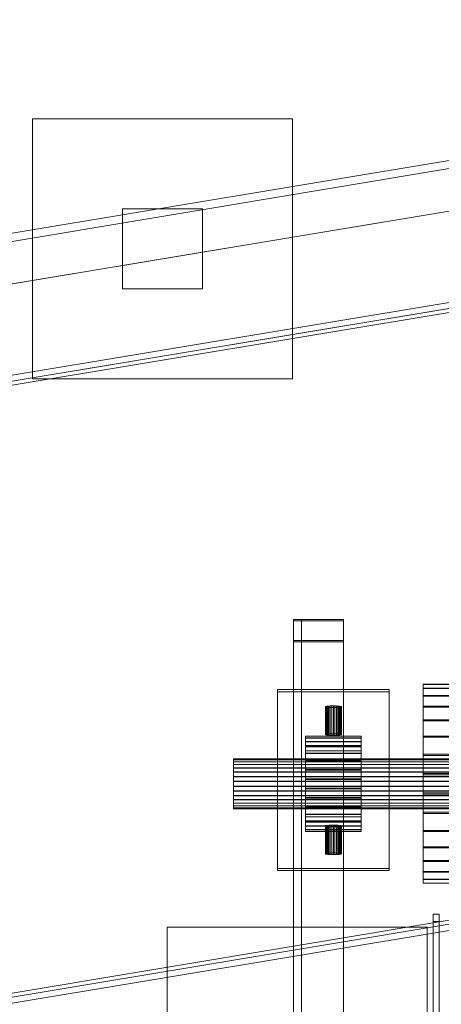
# Model space of a CAD drawing. Header units: millimetres. Extents: x -2233 to 61924, y -68080 to 6847.
# Tile 646 of 656: x 27088 to 27299, y -16310 to -15818. Entities that reach past the tile are written whole.
import ezdxf

# ---------------------------------------------------------------- set-up
doc = ezdxf.new("R2010")
doc.units = ezdxf.units.MM
doc.layers.add('superior_C09', color=7, linetype='Continuous', lineweight=0)
doc.layers.add('superior_C10', color=7, linetype='Continuous', lineweight=0)

msp = doc.modelspace()

# ---------------------------------------------------------------- linework, layer by layer
at = {"layer": 'superior_C09'}
for p, q in [((27225, -18157.053), (27225, -16117.822)), ((27225, -16117.822), (27229, -16117.822)), ((27225, -16117.822), (27225, -16128.919)), ((27225, -16117.822), (27250, -16117.822)), ((27225, -16117.822), (27225, -16118.451)), ((27250, -16118.451), (27225, -16118.451)), ((27225, -16118.451), (27225, -18157.681)), ((27229, -16117.822), (27229, -18157.053)), ((27229, -16117.822), (27229, -16128.919)), ((27250, -16117.822), (27250, -18157.053)), ((27250, -16117.822), (27250, -16118.451)), ((27250, -18157.681), (27250, -16118.451)), ((27225, -18167.522), (27225, -16128.291)), ((27225, -16128.291), (27250, -16128.291)), ((27225, -16128.291), (27225, -16128.919)), ((27229, -16128.919), (27225, -16128.919)), ((27225, -16128.919), (27225, -18168.15)), ((27250, -16128.919), (27225, -16128.919)), ((27229, -18168.15), (27229, -16128.919)), ((27250, -16128.291), (27250, -18167.522)), ((27250, -16128.291), (27250, -16128.919)), ((27250, -18168.15), (27250, -16128.919)), ((27290, -16152.057), (27290, -16150.209)), ((27290, -16150.209), (27290, -16150.275)), ((27710, -16150.209), (27290, -16150.209)), ((27290, -16150.275), (27290, -16152.251)), ((27290, -16150.275), (27710, -16150.275)), ((27217, -16242.345), (27217, -16152.84)), ((27217, -16152.84), (27273, -16152.84)), ((27217, -16152.84), (27217, -16153.886)), ((27273, -16153.886), (27217, -16153.886)), ((27217, -16153.886), (27217, -16243.392)), ((27273, -16152.84), (27273, -16242.345)), ((27273, -16152.84), (27273, -16153.886)), ((27273, -16243.392), (27273, -16153.886)), ((27290, -16155.747), (27290, -16152.057)), ((27710, -16152.057), (27290, -16152.057)), ((27290, -16152.251), (27290, -16156.063)), ((27710, -16152.251), (27290, -16152.251)), ((27290, -16161.138), (27290, -16155.747)), ((27710, -16155.747), (27290, -16155.747)), ((27290, -16156.063), (27290, -16161.563)), ((27710, -16156.063), (27290, -16156.063)), ((27241.077, -16161.342), (27241, -16161.424)), ((27241, -16161.424), (27241.077, -16161.505)), ((27241, -16161.424), (27241, -16175.347)), ((27241.304, -16161.263), (27241.077, -16161.342)), ((27241.077, -16175.265), (27241.077, -16161.342)), ((27241.077, -16161.505), (27241.304, -16161.584)), ((27241.077, -16175.428), (27241.077, -16161.505)), ((27241.674, -16161.191), (27241.304, -16161.263)), ((27241.304, -16175.186), (27241.304, -16161.263)), ((27241.304, -16161.584), (27241.674, -16161.656)), ((27241.304, -16175.507), (27241.304, -16161.584)), ((27242.172, -16161.128), (27241.674, -16161.191)), ((27241.674, -16175.114), (27241.674, -16161.191)), ((27241.674, -16161.656), (27242.172, -16161.72)), ((27241.674, -16175.579), (27241.674, -16161.656)), ((27242.778, -16161.075), (27242.172, -16161.128)), ((27242.172, -16175.051), (27242.172, -16161.128)), ((27242.172, -16161.72), (27242.778, -16161.772)), ((27242.172, -16175.643), (27242.172, -16161.72)), ((27243.469, -16161.037), (27242.778, -16161.075)), ((27242.778, -16174.999), (27242.778, -16161.075)), ((27242.778, -16161.772), (27243.469, -16161.811)), ((27242.778, -16175.695), (27242.778, -16161.772)), ((27244.22, -16161.013), (27243.469, -16161.037)), ((27243.469, -16174.96), (27243.469, -16161.037)), ((27243.469, -16161.811), (27244.22, -16161.834)), ((27243.469, -16175.734), (27243.469, -16161.811)), ((27245, -16161.005), (27244.22, -16161.013)), ((27244.22, -16174.936), (27244.22, -16161.013)), ((27244.22, -16161.834), (27245, -16161.842)), ((27244.22, -16175.757), (27244.22, -16161.834)), ((27245.78, -16161.013), (27245, -16161.005)), ((27245, -16174.928), (27245, -16161.005)), ((27245, -16161.842), (27245.78, -16161.834)), ((27245, -16175.765), (27245, -16161.842)), ((27246.531, -16161.037), (27245.78, -16161.013)), ((27245.78, -16174.936), (27245.78, -16161.013)), ((27245.78, -16161.834), (27246.531, -16161.811)), ((27245.78, -16175.757), (27245.78, -16161.834)), ((27247.222, -16161.075), (27246.531, -16161.037)), ((27246.531, -16174.96), (27246.531, -16161.037)), ((27246.531, -16161.811), (27247.222, -16161.772)), ((27246.531, -16175.734), (27246.531, -16161.811)), ((27247.828, -16161.128), (27247.222, -16161.075)), ((27247.222, -16174.999), (27247.222, -16161.075)), ((27247.222, -16161.772), (27247.828, -16161.72)), ((27247.222, -16175.695), (27247.222, -16161.772)), ((27248.326, -16161.191), (27247.828, -16161.128)), ((27247.828, -16175.051), (27247.828, -16161.128)), ((27247.828, -16161.72), (27248.326, -16161.656)), ((27247.828, -16175.643), (27247.828, -16161.72)), ((27248.696, -16161.263), (27248.326, -16161.191)), ((27248.326, -16175.114), (27248.326, -16161.191)), ((27248.326, -16161.656), (27248.696, -16161.584)), ((27248.326, -16175.579), (27248.326, -16161.656)), ((27248.923, -16161.342), (27248.696, -16161.263)), ((27248.696, -16175.186), (27248.696, -16161.263)), ((27248.696, -16161.584), (27248.923, -16161.505)), ((27248.696, -16175.507), (27248.696, -16161.584)), ((27249, -16161.424), (27248.923, -16161.342)), ((27248.923, -16175.265), (27248.923, -16161.342)), ((27248.923, -16161.505), (27249, -16161.424)), ((27248.923, -16175.428), (27248.923, -16161.505)), ((27249, -16175.347), (27249, -16161.424)), ((27290, -16168.022), (27290, -16161.138)), ((27710, -16161.138), (27290, -16161.138)), ((27290, -16161.563), (27290, -16168.54)), ((27710, -16161.563), (27290, -16161.563)), ((27290, -16176.135), (27290, -16168.022)), ((27710, -16168.022), (27290, -16168.022)), ((27290, -16168.54), (27290, -16176.726)), ((27710, -16168.54), (27290, -16168.54)), ((27241, -16175.347), (27241.077, -16175.265)), ((27241.077, -16175.428), (27241, -16175.347)), ((27241.077, -16175.265), (27241.304, -16175.186)), ((27241.304, -16175.507), (27241.077, -16175.428)), ((27241.304, -16175.186), (27241.674, -16175.114)), ((27241.674, -16175.579), (27241.304, -16175.507)), ((27241.674, -16175.114), (27242.172, -16175.051)), ((27242.172, -16175.643), (27241.674, -16175.579)), ((27242.172, -16175.051), (27242.778, -16174.999)), ((27242.778, -16175.695), (27242.172, -16175.643)), ((27242.778, -16174.999), (27243.469, -16174.96)), ((27243.469, -16175.734), (27242.778, -16175.695)), ((27243.469, -16174.96), (27244.22, -16174.936)), ((27244.22, -16174.936), (27245, -16174.928)), ((27245, -16174.928), (27245.78, -16174.936)), ((27245.78, -16174.936), (27246.531, -16174.96)), ((27246.531, -16174.96), (27247.222, -16174.999)), ((27247.222, -16175.695), (27246.531, -16175.734)), ((27247.222, -16174.999), (27247.828, -16175.051)), ((27247.828, -16175.643), (27247.222, -16175.695)), ((27247.828, -16175.051), (27248.326, -16175.114)), ((27248.326, -16175.579), (27247.828, -16175.643)), ((27248.326, -16175.114), (27248.696, -16175.186)), ((27248.696, -16175.507), (27248.326, -16175.579)), ((27248.696, -16175.186), (27248.923, -16175.265)), ((27248.923, -16175.428), (27248.696, -16175.507)), ((27248.923, -16175.265), (27249, -16175.347)), ((27249, -16175.347), (27248.923, -16175.428)), ((27231, -16176.987), (27231, -16176.1)), ((27231, -16176.1), (27231, -16176.132)), ((27259, -16176.1), (27231, -16176.1)), ((27231, -16176.132), (27231, -16177.081)), ((27231, -16176.132), (27259, -16176.132)), ((27231, -16178.759), (27231, -16176.987)), ((27259, -16176.987), (27231, -16176.987)), ((27231, -16177.081), (27231, -16178.91)), ((27259, -16177.081), (27231, -16177.081)), ((27231, -16181.346), (27231, -16178.759)), ((27259, -16178.759), (27231, -16178.759)), ((27231, -16178.91), (27231, -16181.55)), ((27259, -16178.91), (27231, -16178.91)), ((27244.22, -16175.757), (27243.469, -16175.734)), ((27245, -16175.765), (27244.22, -16175.757)), ((27245.78, -16175.757), (27245, -16175.765)), ((27246.531, -16175.734), (27245.78, -16175.757)), ((27259, -16176.1), (27259, -16176.987)), ((27259, -16176.132), (27259, -16176.1)), ((27259, -16177.081), (27259, -16176.132)), ((27259, -16176.987), (27259, -16178.759)), ((27259, -16178.91), (27259, -16177.081)), ((27259, -16178.759), (27259, -16181.346)), ((27259, -16181.55), (27259, -16178.91)), ((27290, -16185.165), (27290, -16176.135)), ((27710, -16176.135), (27290, -16176.135)), ((27290, -16176.726), (27290, -16185.807)), ((27710, -16176.726), (27290, -16176.726)), ((27231, -16216.54), (27231, -16180.738)), ((27231, -16180.738), (27259, -16180.738)), ((27231, -16180.738), (27231, -16183.46)), ((27231, -16184.651), (27231, -16181.346)), ((27259, -16181.346), (27231, -16181.346)), ((27231, -16181.55), (27231, -16184.899)), ((27259, -16181.55), (27231, -16181.55)), ((27259, -16183.46), (27231, -16183.46)), ((27231, -16183.46), (27231, -16219.262)), ((27231, -16188.545), (27231, -16184.651)), ((27259, -16184.651), (27231, -16184.651)), ((27231, -16184.899), (27231, -16188.829)), ((27259, -16184.899), (27231, -16184.899)), ((27259, -16180.738), (27259, -16216.54)), ((27259, -16180.738), (27259, -16183.46)), ((27259, -16181.346), (27259, -16184.651)), ((27259, -16184.899), (27259, -16181.55)), ((27259, -16219.262), (27259, -16183.46)), ((27259, -16184.651), (27259, -16188.545)), ((27259, -16188.829), (27259, -16184.899)), ((27290, -16194.766), (27290, -16185.165)), ((27710, -16185.165), (27290, -16185.165)), ((27195, -16188.014), (27195, -16187.552)), ((27195, -16187.552), (27195, -16187.569)), ((27805, -16187.552), (27195, -16187.552)), ((27195, -16187.569), (27195, -16188.063)), ((27195, -16187.569), (27805, -16187.569)), ((27195, -16188.937), (27195, -16188.014)), ((27805, -16188.014), (27195, -16188.014)), ((27195, -16188.063), (27195, -16189.016)), ((27805, -16188.063), (27195, -16188.063)), ((27195, -16190.284), (27195, -16188.937)), ((27805, -16188.937), (27195, -16188.937)), ((27195, -16189.016), (27195, -16190.391)), ((27805, -16189.016), (27195, -16189.016)), ((27195, -16192.006), (27195, -16190.284)), ((27805, -16190.284), (27195, -16190.284)), ((27195, -16190.391), (27195, -16192.135)), ((27805, -16190.391), (27195, -16190.391)), ((27231, -16192.879), (27231, -16188.545)), ((27259, -16188.545), (27231, -16188.545)), ((27231, -16188.829), (27231, -16193.187)), ((27259, -16188.829), (27231, -16188.829)), ((27259, -16188.545), (27259, -16192.879)), ((27259, -16193.187), (27259, -16188.829)), ((27290, -16185.807), (27290, -16195.433)), ((27710, -16185.807), (27290, -16185.807)), ((27195, -16194.034), (27195, -16192.006)), ((27805, -16192.006), (27195, -16192.006)), ((27195, -16192.135), (27195, -16194.182)), ((27805, -16192.135), (27195, -16192.135)), ((27195, -16196.291), (27195, -16194.034)), ((27805, -16194.034), (27195, -16194.034)), ((27195, -16194.182), (27195, -16196.452)), ((27805, -16194.182), (27195, -16194.182)), ((27231, -16197.488), (27231, -16192.879)), ((27259, -16192.879), (27231, -16192.879)), ((27231, -16193.187), (27231, -16197.808)), ((27259, -16193.187), (27231, -16193.187)), ((27259, -16192.879), (27259, -16197.488)), ((27259, -16197.808), (27259, -16193.187)), ((27290, -16204.567), (27290, -16194.766)), ((27710, -16194.766), (27290, -16194.766)), ((27195, -16198.691), (27195, -16196.291)), ((27805, -16196.291), (27195, -16196.291)), ((27195, -16196.452), (27195, -16198.858)), ((27805, -16196.452), (27195, -16196.452)), ((27195, -16201.142), (27195, -16198.691)), ((27805, -16198.691), (27195, -16198.691)), ((27195, -16198.858), (27195, -16201.309)), ((27805, -16198.858), (27195, -16198.858)), ((27231, -16202.192), (27231, -16197.488)), ((27259, -16197.488), (27231, -16197.488)), ((27231, -16197.808), (27231, -16202.512)), ((27259, -16197.808), (27231, -16197.808)), ((27259, -16197.488), (27259, -16202.192)), ((27259, -16202.512), (27259, -16197.808)), ((27290, -16195.433), (27290, -16205.234)), ((27710, -16195.433), (27290, -16195.433)), ((27195, -16203.548), (27195, -16201.142)), ((27805, -16201.142), (27195, -16201.142)), ((27195, -16201.309), (27195, -16203.709)), ((27805, -16201.309), (27195, -16201.309)), ((27195, -16205.818), (27195, -16203.548)), ((27805, -16203.548), (27195, -16203.548)), ((27195, -16203.709), (27195, -16205.966)), ((27805, -16203.709), (27195, -16203.709)), ((27231, -16206.813), (27231, -16202.192)), ((27259, -16202.192), (27231, -16202.192)), ((27231, -16202.512), (27231, -16207.121)), ((27259, -16202.512), (27231, -16202.512)), ((27259, -16202.192), (27259, -16206.813)), ((27259, -16207.121), (27259, -16202.512)), ((27290, -16214.193), (27290, -16204.567)), ((27710, -16204.567), (27290, -16204.567)), ((27290, -16205.234), (27290, -16214.835)), ((27710, -16205.234), (27290, -16205.234)), ((27195, -16207.865), (27195, -16205.818)), ((27805, -16205.818), (27195, -16205.818)), ((27195, -16205.966), (27195, -16207.994)), ((27805, -16205.966), (27195, -16205.966)), ((27195, -16209.609), (27195, -16207.865)), ((27805, -16207.865), (27195, -16207.865)), ((27195, -16207.994), (27195, -16209.716)), ((27805, -16207.994), (27195, -16207.994)), ((27195, -16210.984), (27195, -16209.609)), ((27805, -16209.609), (27195, -16209.609)), ((27195, -16209.716), (27195, -16211.063)), ((27805, -16209.716), (27195, -16209.716)), ((27231, -16211.171), (27231, -16206.813)), ((27259, -16206.813), (27231, -16206.813)), ((27231, -16207.121), (27231, -16211.455)), ((27259, -16207.121), (27231, -16207.121)), ((27259, -16206.813), (27259, -16211.171)), ((27259, -16211.455), (27259, -16207.121)), ((27195, -16211.937), (27195, -16210.984)), ((27805, -16210.984), (27195, -16210.984)), ((27195, -16211.063), (27195, -16211.986)), ((27805, -16211.063), (27195, -16211.063)), ((27195, -16212.431), (27195, -16211.937)), ((27805, -16211.937), (27195, -16211.937)), ((27195, -16211.986), (27195, -16212.448)), ((27805, -16211.986), (27195, -16211.986)), ((27195, -16212.448), (27195, -16212.431)), ((27805, -16212.431), (27195, -16212.431)), ((27805, -16212.448), (27195, -16212.448)), ((27231, -16215.101), (27231, -16211.171)), ((27259, -16211.171), (27231, -16211.171)), ((27231, -16211.455), (27231, -16215.349)), ((27259, -16211.455), (27231, -16211.455)), ((27231, -16218.45), (27231, -16215.101)), ((27259, -16215.101), (27231, -16215.101)), ((27259, -16211.171), (27259, -16215.101)), ((27259, -16215.349), (27259, -16211.455)), ((27259, -16215.101), (27259, -16218.45)), ((27290, -16223.274), (27290, -16214.193)), ((27710, -16214.193), (27290, -16214.193)), ((27290, -16214.835), (27290, -16223.865)), ((27710, -16214.835), (27290, -16214.835)), ((27231, -16215.349), (27231, -16218.654)), ((27259, -16215.349), (27231, -16215.349)), ((27259, -16216.54), (27231, -16216.54)), ((27231, -16216.54), (27231, -16219.262)), ((27231, -16221.09), (27231, -16218.45)), ((27259, -16218.45), (27231, -16218.45)), ((27231, -16218.654), (27231, -16221.241)), ((27259, -16218.654), (27231, -16218.654)), ((27231, -16219.262), (27259, -16219.262)), ((27259, -16218.654), (27259, -16215.349)), ((27259, -16219.262), (27259, -16216.54)), ((27259, -16218.45), (27259, -16221.09)), ((27259, -16221.241), (27259, -16218.654)), ((27231, -16222.919), (27231, -16221.09)), ((27259, -16221.09), (27231, -16221.09)), ((27231, -16221.241), (27231, -16223.013)), ((27259, -16221.241), (27231, -16221.241)), ((27231, -16223.868), (27231, -16222.919)), ((27259, -16222.919), (27231, -16222.919)), ((27231, -16223.013), (27231, -16223.9)), ((27259, -16223.013), (27231, -16223.013)), ((27231, -16223.9), (27231, -16223.868)), ((27259, -16223.868), (27231, -16223.868)), ((27259, -16223.9), (27231, -16223.9)), ((27241.077, -16221.012), (27241, -16221.094)), ((27241, -16221.094), (27241.077, -16221.176)), ((27241, -16221.094), (27241, -16235.017)), ((27241.304, -16220.934), (27241.077, -16221.012)), ((27241.077, -16234.935), (27241.077, -16221.012)), ((27241.077, -16221.176), (27241.304, -16221.254)), ((27241.077, -16235.099), (27241.077, -16221.176)), ((27241.674, -16220.861), (27241.304, -16220.934)), ((27241.304, -16234.857), (27241.304, -16220.934)), ((27241.304, -16221.254), (27241.674, -16221.327)), ((27241.304, -16235.177), (27241.304, -16221.254)), ((27242.172, -16220.798), (27241.674, -16220.861)), ((27241.674, -16234.784), (27241.674, -16220.861)), ((27241.674, -16221.327), (27242.172, -16221.39)), ((27241.674, -16235.25), (27241.674, -16221.327)), ((27242.778, -16220.746), (27242.172, -16220.798)), ((27242.172, -16234.721), (27242.172, -16220.798)), ((27242.172, -16221.39), (27242.778, -16221.442)), ((27242.172, -16235.313), (27242.172, -16221.39)), ((27243.469, -16220.707), (27242.778, -16220.746)), ((27242.778, -16234.669), (27242.778, -16220.746)), ((27242.778, -16221.442), (27243.469, -16221.481)), ((27242.778, -16235.365), (27242.778, -16221.442)), ((27244.22, -16220.683), (27243.469, -16220.707)), ((27243.469, -16234.63), (27243.469, -16220.707)), ((27243.469, -16221.481), (27244.22, -16221.505)), ((27243.469, -16235.404), (27243.469, -16221.481)), ((27245, -16220.675), (27244.22, -16220.683)), ((27244.22, -16234.606), (27244.22, -16220.683)), ((27244.22, -16221.505), (27245, -16221.513)), ((27244.22, -16235.428), (27244.22, -16221.505)), ((27245.78, -16220.683), (27245, -16220.675)), ((27245, -16234.598), (27245, -16220.675)), ((27245, -16221.513), (27245.78, -16221.505)), ((27245, -16235.436), (27245, -16221.513)), ((27246.531, -16220.707), (27245.78, -16220.683)), ((27245.78, -16234.606), (27245.78, -16220.683)), ((27245.78, -16221.505), (27246.531, -16221.481)), ((27245.78, -16235.428), (27245.78, -16221.505)), ((27247.222, -16220.746), (27246.531, -16220.707)), ((27246.531, -16234.63), (27246.531, -16220.707)), ((27246.531, -16221.481), (27247.222, -16221.442)), ((27246.531, -16235.404), (27246.531, -16221.481)), ((27247.828, -16220.798), (27247.222, -16220.746)), ((27247.222, -16234.669), (27247.222, -16220.746)), ((27247.222, -16221.442), (27247.828, -16221.39)), ((27247.222, -16235.365), (27247.222, -16221.442)), ((27248.326, -16220.861), (27247.828, -16220.798)), ((27247.828, -16234.721), (27247.828, -16220.798)), ((27247.828, -16221.39), (27248.326, -16221.327)), ((27247.828, -16235.313), (27247.828, -16221.39)), ((27248.696, -16220.934), (27248.326, -16220.861)), ((27248.326, -16234.784), (27248.326, -16220.861)), ((27248.326, -16221.327), (27248.696, -16221.254)), ((27248.326, -16235.25), (27248.326, -16221.327)), ((27248.923, -16221.012), (27248.696, -16220.934)), ((27248.696, -16234.857), (27248.696, -16220.934)), ((27248.696, -16221.254), (27248.923, -16221.176)), ((27248.696, -16235.177), (27248.696, -16221.254)), ((27249, -16221.094), (27248.923, -16221.012)), ((27248.923, -16234.935), (27248.923, -16221.012)), ((27248.923, -16221.176), (27249, -16221.094)), ((27248.923, -16235.099), (27248.923, -16221.176)), ((27249, -16235.017), (27249, -16221.094)), ((27259, -16221.09), (27259, -16222.919)), ((27259, -16223.013), (27259, -16221.241)), ((27259, -16222.919), (27259, -16223.868)), ((27259, -16223.9), (27259, -16223.013)), ((27259, -16223.868), (27259, -16223.9)), ((27290, -16231.46), (27290, -16223.274)), ((27710, -16223.274), (27290, -16223.274)), ((27290, -16223.865), (27290, -16231.978)), ((27710, -16223.865), (27290, -16223.865)), ((27241.304, -16234.857), (27241.674, -16234.784)), ((27241.674, -16234.784), (27242.172, -16234.721)), ((27242.172, -16234.721), (27242.778, -16234.669)), ((27242.778, -16234.669), (27243.469, -16234.63)), ((27243.469, -16234.63), (27244.22, -16234.606)), ((27244.22, -16234.606), (27245, -16234.598)), ((27245, -16234.598), (27245.78, -16234.606)), ((27245.78, -16234.606), (27246.531, -16234.63)), ((27246.531, -16234.63), (27247.222, -16234.669)), ((27247.222, -16234.669), (27247.828, -16234.721)), ((27247.828, -16234.721), (27248.326, -16234.784)), ((27248.326, -16234.784), (27248.696, -16234.857)), ((27290, -16238.437), (27290, -16231.46)), ((27710, -16231.46), (27290, -16231.46)), ((27290, -16231.978), (27290, -16238.862)), ((27710, -16231.978), (27290, -16231.978)), ((27241, -16235.017), (27241.077, -16234.935)), ((27241.077, -16235.099), (27241, -16235.017)), ((27241.077, -16234.935), (27241.304, -16234.857)), ((27241.304, -16235.177), (27241.077, -16235.099)), ((27241.674, -16235.25), (27241.304, -16235.177)), ((27242.172, -16235.313), (27241.674, -16235.25)), ((27242.778, -16235.365), (27242.172, -16235.313)), ((27243.469, -16235.404), (27242.778, -16235.365)), ((27244.22, -16235.428), (27243.469, -16235.404)), ((27245, -16235.436), (27244.22, -16235.428)), ((27245.78, -16235.428), (27245, -16235.436)), ((27246.531, -16235.404), (27245.78, -16235.428)), ((27247.222, -16235.365), (27246.531, -16235.404)), ((27247.828, -16235.313), (27247.222, -16235.365)), ((27248.326, -16235.25), (27247.828, -16235.313)), ((27248.696, -16235.177), (27248.326, -16235.25)), ((27248.696, -16234.857), (27248.923, -16234.935)), ((27248.923, -16235.099), (27248.696, -16235.177)), ((27248.923, -16234.935), (27249, -16235.017)), ((27249, -16235.017), (27248.923, -16235.099)), ((27290, -16243.937), (27290, -16238.437)), ((27710, -16238.437), (27290, -16238.437)), ((27290, -16238.862), (27290, -16244.253)), ((27710, -16238.862), (27290, -16238.862)), ((27273, -16242.345), (27217, -16242.345)), ((27217, -16242.345), (27217, -16243.392)), ((27217, -16243.392), (27273, -16243.392)), ((27273, -16243.392), (27273, -16242.345)), ((27290, -16247.749), (27290, -16243.937)), ((27710, -16243.937), (27290, -16243.937)), ((27290, -16244.253), (27290, -16247.943)), ((27710, -16244.253), (27290, -16244.253)), ((27290, -16249.725), (27290, -16247.749)), ((27710, -16247.749), (27290, -16247.749)), ((27290, -16247.943), (27290, -16249.791)), ((27710, -16247.943), (27290, -16247.943)), ((27290, -16249.791), (27290, -16249.725)), ((27710, -16249.725), (27290, -16249.725)), ((27710, -16249.791), (27290, -16249.791)), ((27295, -18045.878), (27295, -16265.219)), ((27295, -16265.219), (27298, -16265.219)), ((27295, -16265.219), (27295, -16268.883)), ((27298, -16268.883), (27295, -16268.883)), ((27295, -16268.883), (27295, -18049.542)), ((27298, -16265.219), (27298, -18045.878)), ((27298, -16265.219), (27298, -16268.883)), ((27298, -18049.542), (27298, -16268.883))]:
    msp.add_line(p, q, dxfattribs=at)
at = {"layer": 'superior_C10'}
for p, q in [((18891.2, -17290.03), (27724.061, -15817.886)), ((27725.675, -15817.617), (18892.814, -17289.761)), ((18864.301, -17294.513), (27697.162, -15822.369)), ((27698.776, -15822.1), (18865.914, -17294.244)), ((18893.471, -17293.706), (27726.332, -15821.563)), ((27697.819, -15826.315), (18864.958, -17298.459)), ((27728.171, -15842.546), (18895.31, -17314.69)), ((18896.924, -17314.421), (27729.785, -15842.277)), ((27701.272, -15847.029), (18868.411, -17319.173)), ((18870.024, -17318.904), (27702.886, -15846.76)), ((27094.515, -15997.253), (27094.515, -15867.253)), ((27094.515, -15867.253), (27224.515, -15867.253)), ((27224.515, -15867.253), (27224.515, -15997.253)), ((18988.79, -17349.799), (27688.79, -15899.799)), ((27689.597, -15899.665), (18989.597, -17349.665)), ((18961.084, -17354.417), (27661.084, -15904.417)), ((27661.891, -15904.283), (18961.891, -17354.283)), ((19045.715, -17335.243), (27631.834, -15904.223)), ((27641.249, -15902.654), (19055.13, -17333.674)), ((27632.328, -15907.182), (19046.208, -17338.202)), ((19055.623, -17336.633), (27641.742, -15905.613)), ((19054.413, -17338.862), (27621.552, -15911.006)), ((27622.359, -15910.871), (19055.22, -17338.728)), ((27139.515, -15952.253), (27139.515, -15912.253)), ((27139.515, -15912.253), (27179.515, -15912.253)), ((27179.515, -15912.253), (27179.515, -15952.253)), ((27179.515, -15952.253), (27139.515, -15952.253)), ((27224.515, -15997.253), (27094.515, -15997.253)), ((27710.403, -16200.335), (19010.403, -17650.335)), ((19011.21, -17650.201), (27711.21, -16200.201)), ((27738.109, -16195.717), (19038.109, -17645.717)), ((19038.916, -17645.583), (27738.916, -16195.583)), ((19096.186, -17638.066), (27682.305, -16207.046)), ((27682.798, -16210.005), (19096.679, -17641.025)), ((27670.872, -16206.924), (19103.733, -17634.78)), ((19104.54, -17634.646), (27671.679, -16206.789)), ((27691.72, -16205.477), (19105.6, -17636.497)), ((19106.094, -17639.456), (27692.213, -16208.436)), ((27161.919, -16401.675), (27161.919, -16271.675)), ((27161.919, -16271.675), (27291.919, -16271.675)), ((27291.919, -16271.675), (27291.919, -16401.675))]:
    msp.add_line(p, q, dxfattribs=at)

doc.saveas('drawing.dxf')
